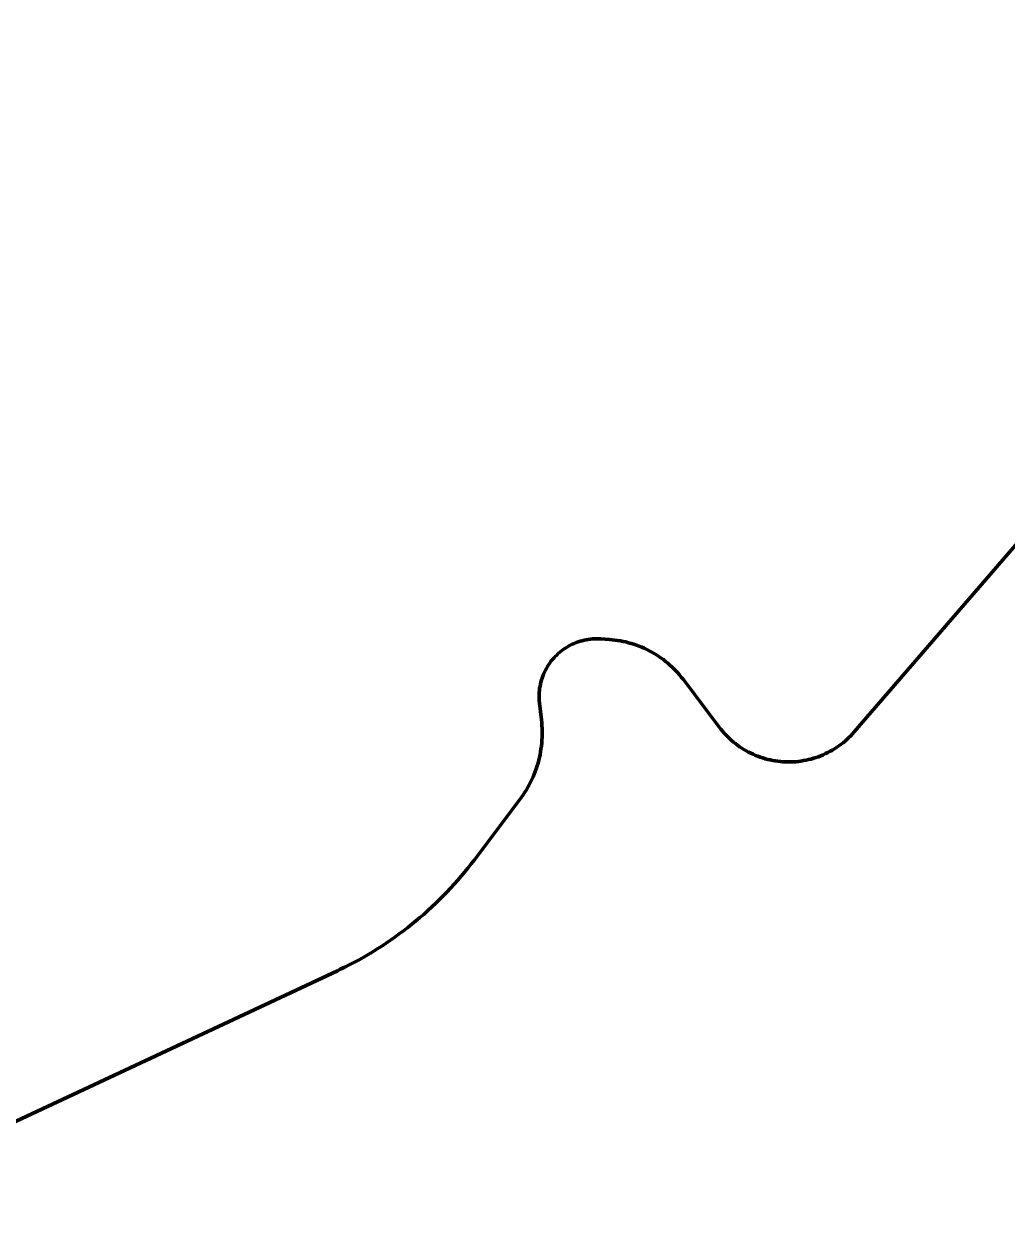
# Model space of a CAD drawing. Extents: x -1643653 to 4543381, y 1624270 to 13878484.
# Drawn here: x 592735 to 593756, y 8965494 to 8966754 of the extents above; entities that cross this region are included whole.
import ezdxf

# ---------------------------------------------------------------- set-up
doc = ezdxf.new("R2010")
doc.units = 0
doc.header["$LTSCALE"] = 200
for name, color, linetype, lineweight in [('1', 7, 'Continuous', 13), ('27', 7, 'Continuous', 53), ('60', 7, 'Continuous', 53)]:
    doc.layers.add(name, color=color, linetype=linetype, lineweight=lineweight)

msp = doc.modelspace()

# ---------------------------------------------------------------- linework, layer by layer
at = {"layer": '1', "lineweight": 25}
msp.add_spline([(814781, 9009175.5), (814787.2, 9009173.4), (814796.9, 9009173.4), (814799.4, 9009172.4), (814805.1, 9009174.5), (814805.6, 9009176.5), (814811.7, 9009179.5), (814811.7, 9009179.5), (814801.5, 9009181), (814790.7, 9009181.5), (814784.1, 9009183.1), (814777.4, 9009185.1), (814778.4, 9009175.5)], degree=3, dxfattribs=at)
at = {"layer": '27'}
for points in [[(593394.6, 8966096.7), (593397, 8966095.1), (593399.3, 8966093.4), (593401.6, 8966091.6), (593403.9, 8966089.8), (593406.1, 8966087.8), (593408.2, 8966085.9), (593410.3, 8966083.9), (593412.3, 8966081.8), (593414.3, 8966079.7), (593416.2, 8966077.5), (593418, 8966075.2), (593419.8, 8966073), (593457.8, 8966022.7), (593459.1, 8966021.1), (593460.8, 8966019.1), (593462.5, 8966017), (593464.3, 8966015.1), (593466.2, 8966013.1), (593468.2, 8966011.3), (593470.1, 8966009.5), (593472.2, 8966007.7), (593474.3, 8966006.1), (593476.4, 8966004.4), (593478.6, 8966002.9), (593480.8, 8966001.4), (593483.1, 8966000), (593485.4, 8965998.6), (593487.8, 8965997.3), (593490.2, 8965996.1), (593492.6, 8965995), (593495.1, 8965993.9), (593497.6, 8965992.9), (593500.1, 8965992), (593502.6, 8965991.2), (593505.2, 8965990.4), (593507.8, 8965989.7), (593510.4, 8965989.1), (593513, 8965988.6), (593515.7, 8965988.1), (593518.3, 8965987.7), (593521, 8965987.4), (593523.7, 8965987.2), (593526.4, 8965987.1), (593529.1, 8965987), (593531.7, 8965987.1), (593534.4, 8965987.2), (593537.1, 8965987.3), (593539.8, 8965987.6), (593542.4, 8965988), (593545.1, 8965988.4), (593547.7, 8965988.9), (593550.3, 8965989.5), (593552.9, 8965990.1), (593555.5, 8965990.8), (593558.1, 8965991.7), (593560.6, 8965992.5), (593563.1, 8965993.5), (593565.6, 8965994.5), (593568, 8965995.7), (593570.4, 8965996.8), (593572.8, 8965998.1), (593575.1, 8965999.4), (593577.4, 8966000.8), (593579.7, 8966002.3), (593581.9, 8966003.8), (593584.1, 8966005.4), (593586.2, 8966007), (593588.2, 8966008.8), (593590.2, 8966010.5), (593592.2, 8966012.4), (593594.1, 8966014.3), (593595.9, 8966016.2), (593597.7, 8966018.2), (593776.4, 8966225.2)], [(593776.4, 8966225.2), (593597.7, 8966018.2), (593595.9, 8966016.2), (593594.1, 8966014.3), (593592.2, 8966012.4), (593590.2, 8966010.5), (593588.2, 8966008.8), (593586.2, 8966007), (593584.1, 8966005.4), (593581.9, 8966003.8), (593579.7, 8966002.3), (593577.4, 8966000.8), (593575.1, 8965999.4), (593572.8, 8965998.1), (593570.4, 8965996.8), (593568, 8965995.7), (593565.6, 8965994.5), (593563.1, 8965993.5), (593560.6, 8965992.5), (593558.1, 8965991.7), (593555.5, 8965990.8), (593552.9, 8965990.1), (593550.3, 8965989.5), (593547.7, 8965988.9), (593545.1, 8965988.4), (593542.4, 8965988), (593539.8, 8965987.6), (593537.1, 8965987.3), (593534.4, 8965987.2), (593531.7, 8965987.1), (593529.1, 8965987), (593526.4, 8965987.1), (593523.7, 8965987.2), (593521, 8965987.4), (593518.3, 8965987.7), (593515.7, 8965988.1), (593513, 8965988.6), (593510.4, 8965989.1), (593507.8, 8965989.7), (593505.2, 8965990.4), (593502.6, 8965991.2), (593500.1, 8965992), (593497.6, 8965992.9), (593495.1, 8965993.9), (593492.6, 8965995), (593490.2, 8965996.1), (593487.8, 8965997.3), (593485.4, 8965998.6), (593483.1, 8966000), (593480.8, 8966001.4), (593478.6, 8966002.9), (593476.4, 8966004.4), (593474.3, 8966006.1), (593472.2, 8966007.7), (593470.1, 8966009.5), (593468.2, 8966011.3), (593466.2, 8966013.1), (593464.3, 8966015.1), (593462.5, 8966017), (593460.8, 8966019.1), (593459.1, 8966021.1), (593457.8, 8966022.7), (593419.8, 8966073), (593418, 8966075.2), (593416.2, 8966077.5), (593414.3, 8966079.7), (593412.3, 8966081.8), (593410.3, 8966083.9), (593408.2, 8966085.9), (593406.1, 8966087.8), (593403.9, 8966089.8), (593401.6, 8966091.6), (593399.3, 8966093.4), (593397, 8966095.1), (593394.6, 8966096.7)], [(593202.9, 8965885.4), (593250.2, 8965948.1), (593251.9, 8965950.5), (593253.6, 8965953), (593255.3, 8965955.5), (593256.9, 8965958.1), (593258.4, 8965960.7), (593259.9, 8965963.4), (593261.3, 8965966.1), (593262.6, 8965968.8), (593263.8, 8965971.6), (593265, 8965974.3), (593266.1, 8965977.2), (593267.1, 8965980), (593268.1, 8965982.9), (593269, 8965985.8), (593269.7, 8965988.8), (593270.5, 8965991.7), (593271.1, 8965994.7), (593271.7, 8965997.6), (593272.1, 8966000.6), (593272.5, 8966003.6), (593272.9, 8966006.7), (593273.1, 8966009.7), (593273.3, 8966012.7), (593273.3, 8966015.7), (593273.3, 8966018.8), (593273.3, 8966021.8), (593273.1, 8966024.8), (593272.9, 8966027.9), (593272.6, 8966030.9), (593270.5, 8966048.1), (593270.5, 8966048.4), (593270.3, 8966050.6), (593270.2, 8966052.8), (593270.1, 8966055), (593270.2, 8966057.2), (593270.3, 8966059.3), (593270.5, 8966061.5), (593270.7, 8966063.7), (593271.1, 8966065.9), (593271.5, 8966068), (593272, 8966070.1), (593272.6, 8966072.3), (593273.3, 8966074.3), (593274, 8966076.4), (593274.8, 8966078.4), (593275.7, 8966080.4), (593276.7, 8966082.4), (593277.7, 8966084.3), (593278.8, 8966086.2), (593280, 8966088.1), (593281.2, 8966089.9), (593282.5, 8966091.7), (593283.9, 8966093.4), (593285.3, 8966095), (593286.8, 8966096.6), (593288.4, 8966098.2), (593290, 8966099.7), (593291.6, 8966101.1), (593293.3, 8966102.5), (593295.1, 8966103.8), (593296.9, 8966105.1), (593298.7, 8966106.2), (593300.6, 8966107.3), (593302.5, 8966108.4), (593304.5, 8966109.4), (593306.5, 8966110.3), (593308.5, 8966111.1), (593310.6, 8966111.8), (593312.7, 8966112.5), (593314.8, 8966113.1), (593316.9, 8966113.6), (593319.1, 8966114.1), (593321.2, 8966114.4), (593323.4, 8966114.7), (593325.6, 8966114.9), (593327.8, 8966115.1), (593329.9, 8966115.1), (593332.1, 8966115.1), (593334.3, 8966115), (593343.4, 8966114.3), (593346, 8966114.1), (593348.9, 8966113.8), (593351.8, 8966113.4), (593354.6, 8966112.9), (593357.5, 8966112.4), (593360.3, 8966111.8), (593363.1, 8966111), (593365.9, 8966110.2), (593368.7, 8966109.4), (593371.4, 8966108.5), (593374.1, 8966107.4), (593376.8, 8966106.4), (593379.5, 8966105.2), (593382.1, 8966104), (593384.7, 8966102.7), (593387.2, 8966101.3), (593389.7, 8966099.8), (593392.2, 8966098.3), (593394.6, 8966096.7)], [(593394.6, 8966096.7), (593392.2, 8966098.3), (593389.7, 8966099.8), (593387.2, 8966101.3), (593384.7, 8966102.7), (593382.1, 8966104), (593379.5, 8966105.2), (593376.8, 8966106.4), (593374.1, 8966107.4), (593371.4, 8966108.5), (593368.7, 8966109.4), (593365.9, 8966110.2), (593363.1, 8966111), (593360.3, 8966111.8), (593357.5, 8966112.4), (593354.6, 8966112.9), (593351.8, 8966113.4), (593348.9, 8966113.8), (593346, 8966114.1), (593343.4, 8966114.3), (593334.3, 8966115), (593332.1, 8966115.1), (593329.9, 8966115.1), (593327.8, 8966115.1), (593325.6, 8966114.9), (593323.4, 8966114.7), (593321.2, 8966114.4), (593319.1, 8966114.1), (593316.9, 8966113.6), (593314.8, 8966113.1), (593312.7, 8966112.5), (593310.6, 8966111.8), (593308.5, 8966111.1), (593306.5, 8966110.3), (593304.5, 8966109.4), (593302.5, 8966108.4), (593300.6, 8966107.3), (593298.7, 8966106.2), (593296.9, 8966105.1), (593295.1, 8966103.8), (593293.3, 8966102.5), (593291.6, 8966101.1), (593290, 8966099.7), (593288.4, 8966098.2), (593286.8, 8966096.6), (593285.3, 8966095), (593283.9, 8966093.4), (593282.5, 8966091.7), (593281.2, 8966089.9), (593280, 8966088.1), (593278.8, 8966086.2), (593277.7, 8966084.3), (593276.7, 8966082.4), (593275.7, 8966080.4), (593274.8, 8966078.4), (593274, 8966076.4), (593273.3, 8966074.3), (593272.6, 8966072.3), (593272, 8966070.1), (593271.5, 8966068), (593271.1, 8966065.9), (593270.7, 8966063.7), (593270.5, 8966061.5), (593270.3, 8966059.3), (593270.2, 8966057.2), (593270.1, 8966055), (593270.2, 8966052.8), (593270.3, 8966050.6), (593270.5, 8966048.4), (593270.5, 8966048.1), (593272.6, 8966030.9), (593272.9, 8966027.9), (593273.1, 8966024.8), (593273.3, 8966021.8), (593273.3, 8966018.8), (593273.3, 8966015.7), (593273.3, 8966012.7), (593273.1, 8966009.7), (593272.9, 8966006.7), (593272.5, 8966003.6), (593272.1, 8966000.6), (593271.7, 8965997.6), (593271.1, 8965994.7), (593270.5, 8965991.7), (593269.7, 8965988.8), (593269, 8965985.8), (593268.1, 8965982.9), (593267.1, 8965980), (593266.1, 8965977.2), (593265, 8965974.3), (593263.8, 8965971.6), (593262.6, 8965968.8), (593261.3, 8965966.1), (593259.9, 8965963.4), (593258.4, 8965960.7), (593256.9, 8965958.1), (593255.3, 8965955.5), (593253.6, 8965953), (593251.9, 8965950.5), (593250.2, 8965948.1), (593202.9, 8965885.4)], [(592704.5, 8965603.5), (593060.5, 8965770), (593063.3, 8965771.4), (593068.3, 8965773.8), (593073.2, 8965776.3), (593078.1, 8965778.8), (593082.9, 8965781.4), (593087.8, 8965784.1), (593092.5, 8965786.9), (593097.2, 8965789.7), (593101.9, 8965792.6), (593106.6, 8965795.6), (593111.2, 8965798.7), (593115.7, 8965801.8), (593120.2, 8965804.9), (593124.7, 8965808.2), (593129.1, 8965811.5), (593133.5, 8965814.8), (593137.8, 8965818.2), (593142.1, 8965821.7), (593146.3, 8965825.3), (593150.5, 8965828.9), (593154.6, 8965832.6), (593158.6, 8965836.3), (593162.7, 8965840.1), (593166.6, 8965843.9), (593170.5, 8965847.8), (593174.3, 8965851.8), (593178.1, 8965855.8), (593181.8, 8965859.9), (593185.5, 8965864), (593189.1, 8965868.2), (593192.6, 8965872.4), (593196.1, 8965876.7), (593199.5, 8965881), (593202.9, 8965885.4)], [(593202.9, 8965885.4), (593199.5, 8965881), (593196.1, 8965876.7), (593192.6, 8965872.4), (593189.1, 8965868.2), (593185.5, 8965864), (593181.8, 8965859.9), (593178.1, 8965855.8), (593174.3, 8965851.8), (593170.5, 8965847.8), (593166.6, 8965843.9), (593162.7, 8965840.1), (593158.6, 8965836.3), (593154.6, 8965832.6), (593150.5, 8965828.9), (593146.3, 8965825.3), (593142.1, 8965821.7), (593137.8, 8965818.2), (593133.5, 8965814.8), (593129.1, 8965811.5), (593124.7, 8965808.2), (593120.2, 8965804.9), (593115.7, 8965801.8), (593111.2, 8965798.7), (593106.6, 8965795.6), (593101.9, 8965792.6), (593097.2, 8965789.7), (593092.5, 8965786.9), (593087.8, 8965784.1), (593082.9, 8965781.4), (593078.1, 8965778.8), (593073.2, 8965776.3), (593068.3, 8965773.8), (593063.3, 8965771.4), (593060.5, 8965770), (592704.5, 8965603.5)]]:
    msp.add_lwpolyline(points, dxfattribs=at)
at = {"layer": '60'}
for points in [[(593776.4, 8966225.2), (593597.7, 8966018.2), (593595.9, 8966016.2), (593594.1, 8966014.3), (593592.2, 8966012.4), (593590.2, 8966010.5), (593588.2, 8966008.8), (593586.2, 8966007), (593584.1, 8966005.4), (593581.9, 8966003.8), (593579.7, 8966002.3), (593577.4, 8966000.8), (593575.1, 8965999.4), (593572.8, 8965998.1), (593570.4, 8965996.8), (593568, 8965995.7), (593565.6, 8965994.5), (593563.1, 8965993.5), (593560.6, 8965992.5), (593558.1, 8965991.7), (593555.5, 8965990.8), (593552.9, 8965990.1), (593550.3, 8965989.5), (593547.7, 8965988.9), (593545.1, 8965988.4), (593542.4, 8965988), (593539.8, 8965987.6), (593537.1, 8965987.3), (593534.4, 8965987.2), (593531.7, 8965987.1), (593529.1, 8965987), (593526.4, 8965987.1), (593523.7, 8965987.2), (593521, 8965987.4), (593518.3, 8965987.7), (593515.7, 8965988.1), (593513, 8965988.6), (593510.4, 8965989.1), (593507.8, 8965989.7), (593505.2, 8965990.4), (593502.6, 8965991.2), (593500.1, 8965992), (593497.6, 8965992.9), (593495.1, 8965993.9), (593492.6, 8965995), (593490.2, 8965996.1), (593487.8, 8965997.3), (593485.4, 8965998.6), (593483.1, 8966000), (593480.8, 8966001.4), (593478.6, 8966002.9), (593476.4, 8966004.4), (593474.3, 8966006.1), (593472.2, 8966007.7), (593470.1, 8966009.5), (593468.2, 8966011.3), (593466.2, 8966013.1), (593464.3, 8966015.1), (593462.5, 8966017), (593460.8, 8966019.1), (593459.1, 8966021.1), (593457.8, 8966022.7), (593419.8, 8966073), (593418, 8966075.2), (593416.2, 8966077.5), (593414.3, 8966079.7), (593412.3, 8966081.8), (593410.3, 8966083.9), (593408.2, 8966085.9), (593406.1, 8966087.8), (593403.9, 8966089.8), (593401.6, 8966091.6), (593399.3, 8966093.4), (593397, 8966095.1), (593394.6, 8966096.7)], [(593394.6, 8966096.7), (593392.2, 8966098.3), (593389.7, 8966099.8), (593387.2, 8966101.3), (593384.7, 8966102.7), (593382.1, 8966104), (593379.5, 8966105.2), (593376.8, 8966106.4), (593374.1, 8966107.4), (593371.4, 8966108.5), (593368.7, 8966109.4), (593365.9, 8966110.2), (593363.1, 8966111), (593360.3, 8966111.8), (593357.5, 8966112.4), (593354.6, 8966112.9), (593351.8, 8966113.4), (593348.9, 8966113.8), (593346, 8966114.1), (593343.4, 8966114.3), (593334.3, 8966115), (593332.1, 8966115.1), (593329.9, 8966115.1), (593327.8, 8966115.1), (593325.6, 8966114.9), (593323.4, 8966114.7), (593321.2, 8966114.4), (593319.1, 8966114.1), (593316.9, 8966113.6), (593314.8, 8966113.1), (593312.7, 8966112.5), (593310.6, 8966111.8), (593308.5, 8966111.1), (593306.5, 8966110.3), (593304.5, 8966109.4), (593302.5, 8966108.4), (593300.6, 8966107.3), (593298.7, 8966106.2), (593296.9, 8966105.1), (593295.1, 8966103.8), (593293.3, 8966102.5), (593291.6, 8966101.1), (593290, 8966099.7), (593288.4, 8966098.2), (593286.8, 8966096.6), (593285.3, 8966095), (593283.9, 8966093.4), (593282.5, 8966091.7), (593281.2, 8966089.9), (593280, 8966088.1), (593278.8, 8966086.2), (593277.7, 8966084.3), (593276.7, 8966082.4), (593275.7, 8966080.4), (593274.8, 8966078.4), (593274, 8966076.4), (593273.3, 8966074.3), (593272.6, 8966072.3), (593272, 8966070.1), (593271.5, 8966068), (593271.1, 8966065.9), (593270.7, 8966063.7), (593270.5, 8966061.5), (593270.3, 8966059.3), (593270.2, 8966057.2), (593270.1, 8966055), (593270.2, 8966052.8), (593270.3, 8966050.6), (593270.5, 8966048.4), (593270.5, 8966048.1), (593272.6, 8966030.9), (593272.9, 8966027.9), (593273.1, 8966024.8), (593273.3, 8966021.8), (593273.3, 8966018.8), (593273.3, 8966015.7), (593273.3, 8966012.7), (593273.1, 8966009.7), (593272.9, 8966006.7), (593272.5, 8966003.6), (593272.1, 8966000.6), (593271.7, 8965997.6), (593271.1, 8965994.7), (593270.5, 8965991.7), (593269.7, 8965988.8), (593269, 8965985.8), (593268.1, 8965982.9), (593267.1, 8965980), (593266.1, 8965977.2), (593265, 8965974.3), (593263.8, 8965971.6), (593262.6, 8965968.8), (593261.3, 8965966.1), (593259.9, 8965963.4), (593258.4, 8965960.7), (593256.9, 8965958.1), (593255.3, 8965955.5), (593253.6, 8965953), (593251.9, 8965950.5), (593250.2, 8965948.1), (593202.9, 8965885.4)], [(593202.9, 8965885.4), (593199.5, 8965881), (593196.1, 8965876.7), (593192.6, 8965872.4), (593189.1, 8965868.2), (593185.5, 8965864), (593181.8, 8965859.9), (593178.1, 8965855.8), (593174.3, 8965851.8), (593170.5, 8965847.8), (593166.6, 8965843.9), (593162.7, 8965840.1), (593158.6, 8965836.3), (593154.6, 8965832.6), (593150.5, 8965828.9), (593146.3, 8965825.3), (593142.1, 8965821.7), (593137.8, 8965818.2), (593133.5, 8965814.8), (593129.1, 8965811.5), (593124.7, 8965808.2), (593120.2, 8965804.9), (593115.7, 8965801.8), (593111.2, 8965798.7), (593106.6, 8965795.6), (593101.9, 8965792.6), (593097.2, 8965789.7), (593092.5, 8965786.9), (593087.8, 8965784.1), (593082.9, 8965781.4), (593078.1, 8965778.8), (593073.2, 8965776.3), (593068.3, 8965773.8), (593063.3, 8965771.4), (593060.5, 8965770), (592704.5, 8965603.5)]]:
    msp.add_lwpolyline(points, dxfattribs=at)

doc.saveas('drawing.dxf')
